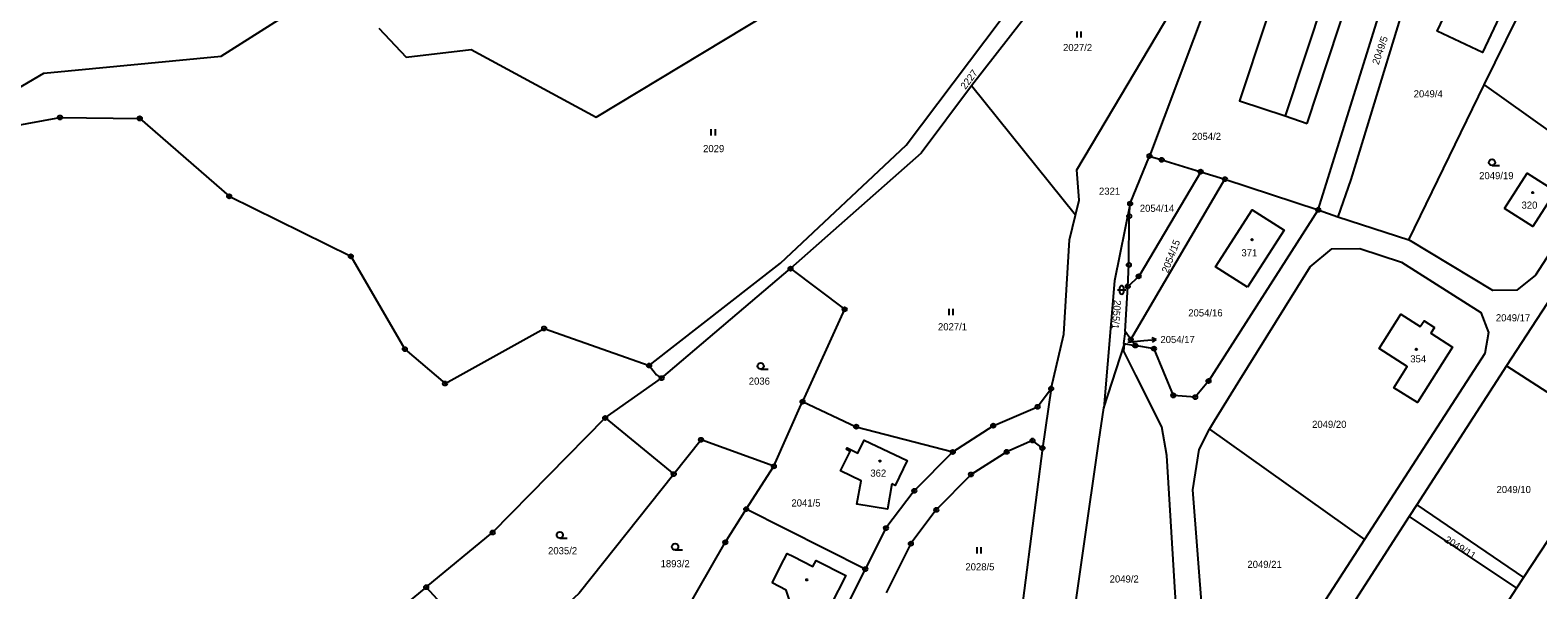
# Model space of a CAD drawing. Extents: x -725728 to -720881, y -1068679 to -1063504.
# Drawn here: x -722230.6 to -721870.1, y -1066927.5 to -1066793.7 of the extents above; entities that cross this region are included whole.
import ezdxf

# ---------------------------------------------------------------- set-up
doc = ezdxf.new("R2010")
doc.units = 0
for name, color, linetype in [('Hranice parcel', 7, 'Continuous'), ('Parcelní čísla', 7, 'Continuous'), ('Pop  PČ popisy', 7, 'Continuous'), ('Vnitřní kresba', 7, 'Continuous'), ('Značky bodu BP', 7, 'Continuous'), ('Značky budov', 7, 'Continuous'), ('Značky kultur', 7, 'Continuous')]:
    doc.layers.add(name, color=color, linetype=linetype)

msp = doc.modelspace()

# ---------------------------------------------------------------- linework, layer by layer
at = {"layer": 'Hranice parcel'}
for p, q in [((-721922.63, -1066836.68), (-721899.41, -1066761.89)), ((-721925.29, -1066815.99), (-721913.11, -1066779.13)), ((-721882.94, -1066806.81), (-721868.39, -1066777.08)), ((-721948.96, -1066786.49), (-721963.01, -1066823.81)), ((-721980.69, -1066837.95), (-722005.52, -1066807.02)), ((-721901.01, -1066843.82), (-721882.94, -1066806.81)), ((-721882.94, -1066806.81), (-721854.42, -1066827.2)), ((-721967.63, -1066835.18), (-721963.01, -1066823.81)), ((-721967.46, -1066867.65), (-721944.95, -1066829.33)), ((-721950.76, -1066827.55), (-721944.95, -1066829.33)), ((-721944.95, -1066829.33), (-721922.63, -1066836.68)), ((-721922.63, -1066836.68), (-721917.99, -1066838.37)), ((-721917.99, -1066838.37), (-721901.01, -1066843.82)), ((-721855.37, -1066839.69), (-721877.62, -1066873.98)), ((-722079.64, -1066876.89), (-722048.82, -1066850.71)), ((-721968.83, -1066865.73), (-721968.19, -1066854.99)), ((-721968.83, -1066865.73), (-721969.23, -1066868.62)), ((-721967.46, -1066867.65), (-721968.83, -1066865.73)), ((-721973.95, -1066884), (-721968.98, -1066868.8)), ((-721969.23, -1066868.62), (-721966.41, -1066869.1)), ((-721968.98, -1066868.8), (-721969.23, -1066868.62)), ((-721966.41, -1066869.1), (-721967.46, -1066867.65)), ((-722093.15, -1066886.4), (-722079.64, -1066876.89)), ((-721877.62, -1066873.98), (-721899.08, -1066907.2)), ((-721877.62, -1066873.98), (-721851.51, -1066890.84)), ((-721986.51, -1066879.38), (-721988.6, -1066893.61)), ((-722052.81, -1066897.96), (-722045.95, -1066882.51)), ((-722093.15, -1066886.4), (-722076.75, -1066899.83)), ((-721948.67, -1066889.08), (-721911.58, -1066915.49)), ((-721851.51, -1066890.84), (-721873.56, -1066924.56)), ((-721988.6, -1066893.61), (-721994.73, -1066941.28)), ((-722059.43, -1066908.21), (-722052.81, -1066897.96)), ((-722030.96, -1066922.54), (-722059.43, -1066908.21)), ((-721899.08, -1066907.2), (-721900.87, -1066909.97)), ((-721899.08, -1066907.2), (-721873.56, -1066924.56)), ((-721900.87, -1066909.97), (-721925.89, -1066948.72)), ((-721900.87, -1066909.97), (-721875.21, -1066927.07)), ((-722030.96, -1066922.54), (-722043.92, -1066948.18)), ((-722118.28, -1066946.07), (-722135.94, -1066926.86)), ((-721875.21, -1066927.07), (-721883.16, -1066939.23)), ((-721873.56, -1066924.56), (-721875.21, -1066927.07))]:
    msp.add_line(p, q, dxfattribs=at)
for points in [[(-722147.27, -1066793.24), (-722140.74, -1066800.15), (-722125.22, -1066798.38), (-722095.27, -1066814.52), (-722044.33, -1066783.71), (-722021.21, -1066769.42), (-722030.03, -1066762.5)], [(-721889.46, -1066763.79), (-721897.56, -1066772.75), (-721914.88, -1066829.38), (-721917.99, -1066838.37)], [(-722082.63, -1066873.88), (-722051.19, -1066849.38), (-722021.17, -1066821.19), (-721994.83, -1066786.15), (-721977.17, -1066766.92)], [(-721975.18, -1066768.11), (-721990.59, -1066787.83), (-722005.52, -1066807.02)], [(-721937.43, -1066767.96), (-721928.86, -1066772.59), (-721941.44, -1066810.6), (-721930.56, -1066814.23), (-721925.29, -1066815.99)], [(-722237.42, -1066809.93), (-722227.37, -1066803.97), (-722184.95, -1066799.92), (-722158.67, -1066783.22), (-722148.89, -1066791.34)], [(-721980.69, -1066837.95), (-721979.79, -1066834.37), (-721980.39, -1066827.13), (-721956.1, -1066786.15)], [(-721878.65, -1066789.13), (-721883.34, -1066799.08), (-721894.23, -1066793.96), (-721889.48, -1066784.01), (-721878.65, -1066789.13)], [(-722005.52, -1066807.02), (-722017.61, -1066823.12), (-722048.82, -1066850.71)], [(-722235.29, -1066816.73), (-722223.51, -1066814.58), (-722204.43, -1066814.81), (-722183.04, -1066833.43), (-722153.96, -1066847.76), (-722141.04, -1066869.96), (-722131.43, -1066878.18), (-722107.74, -1066865.01), (-722082.63, -1066873.88)], [(-721963.01, -1066823.81), (-721960.06, -1066824.71), (-721950.76, -1066827.55)], [(-721950.76, -1066827.55), (-721965.58, -1066852.57), (-721968.19, -1066854.99)], [(-721854.42, -1066827.2), (-721870.68, -1066852.26), (-721875.18, -1066855.83), (-721880.91, -1066855.94), (-721901.01, -1066843.82)], [(-721878.11, -1066836.34), (-721872.71, -1066827.87), (-721865.93, -1066832.19), (-721871.32, -1066840.67), (-721878.11, -1066836.34)], [(-721967.63, -1066835.18), (-721971.33, -1066853.61), (-721973.95, -1066884)], [(-721968.19, -1066854.99), (-721967.92, -1066849.83), (-721967.85, -1066838.18), (-721967.63, -1066835.18)], [(-721922.63, -1066836.68), (-721948.88, -1066877.59), (-721952.06, -1066881.42), (-721957.29, -1066881.02), (-721961.91, -1066869.85), (-721966.41, -1066869.1)], [(-721939.58, -1066855.17), (-721947.19, -1066850.28), (-721938.43, -1066836.66), (-721930.83, -1066841.54), (-721939.58, -1066855.17)], [(-721986.51, -1066879.38), (-721983.49, -1066866.36), (-721982.16, -1066843.85), (-721980.69, -1066837.95)], [(-721948.67, -1066889.08), (-721947.43, -1066887.09), (-721941.77, -1066877.97), (-721930.62, -1066859.99), (-721924.59, -1066850.27), (-721919.41, -1066845.99), (-721912.68, -1066845.92), (-721902.76, -1066849.19), (-721883.75, -1066861.23), (-721881.9, -1066865.97), (-721882.82, -1066870.98), (-721911.58, -1066915.49)], [(-722048.82, -1066850.71), (-722035.89, -1066860.44), (-722045.95, -1066882.51)], [(-721894.84, -1066864.77), (-721895.73, -1066866.17), (-721890.53, -1066869.45), (-721898.91, -1066882.75), (-721904.54, -1066879.21), (-721901.35, -1066874.11), (-721908.12, -1066869.84), (-721902.94, -1066861.62), (-721898.25, -1066864.58), (-721897.36, -1066863.19), (-721894.84, -1066864.77)], [(-721956.63, -1066932.03), (-721958.87, -1066895.35), (-721960.07, -1066888.51), (-721960.73, -1066887.21), (-721963.96, -1066880.76), (-721966.25, -1066876.21), (-721969.16, -1066870.41), (-721968.98, -1066868.8)], [(-722082.63, -1066873.88), (-722080.86, -1066876.11), (-722079.64, -1066876.89)], [(-722010.03, -1066894.54), (-722000.36, -1066888.25), (-721989.74, -1066883.74), (-721986.51, -1066879.38)], [(-722045.95, -1066882.51), (-722033.12, -1066888.49), (-722010.03, -1066894.54)], [(-721982.48, -1066943.21), (-721975.1, -1066892), (-721973.95, -1066884)], [(-722135.94, -1066926.86), (-722120.06, -1066913.8), (-722093.15, -1066886.4)], [(-722052.81, -1066897.96), (-722070.22, -1066891.63), (-722076.75, -1066899.83)], [(-722024.58, -1066902.19), (-722025.67, -1066908.19), (-722032.94, -1066906.99), (-722031.91, -1066901.41), (-722036.88, -1066899.04), (-722034.54, -1066894.4), (-722035.44, -1066893.96), (-722035.26, -1066893.57), (-722032.74, -1066894.79), (-722031.24, -1066891.71), (-722020.96, -1066896.61), (-722023.84, -1066902.53), (-722024.58, -1066902.19)], [(-721988.6, -1066893.61), (-721990.97, -1066891.81), (-721997.14, -1066894.51), (-722005.67, -1066899.91), (-722013.97, -1066908.38), (-722020.05, -1066916.45), (-722025.99, -1066928.22)], [(-721911.58, -1066915.49), (-721930.04, -1066944.08), (-721934.38, -1066946.25), (-721940.35, -1066945.46), (-721945.67, -1066941.98), (-721948.85, -1066937.88), (-721950.36, -1066933.5), (-721952.63, -1066903.58), (-721951.11, -1066893.93), (-721948.67, -1066889.08)], [(-722010.03, -1066894.54), (-722019.24, -1066903.82), (-722026, -1066912.73), (-722030.96, -1066922.54)], [(-722076.75, -1066899.83), (-722099.35, -1066928.25), (-722118.16, -1066945.96), (-722118.28, -1066946.07)], [(-722074.1, -1066932.97), (-722064.43, -1066916.15), (-722059.43, -1066908.21)], [(-722053.23, -1066925.84), (-722050.43, -1066920.31), (-722049.65, -1066918.78), (-722048.15, -1066919.54), (-722043.46, -1066921.92), (-722042.71, -1066920.51), (-722035.64, -1066924.09), (-722039.22, -1066931.11), (-722040.65, -1066930.38), (-722043.8, -1066936.62), (-722050.87, -1066933.09), (-722049.19, -1066929.74), (-722049.88, -1066927.55), (-722053.23, -1066925.84)], [(-722135.94, -1066926.86), (-722153.24, -1066941.08), (-722205.88, -1066990.01), (-722240.98, -1067031.53), (-722266.2, -1067063.27)]]:
    msp.add_lwpolyline(points, dxfattribs=at)
at = {"layer": 'Pop  PČ popisy'}
for p, q in [((-721968.16, -1066868.28), (-721964.38, -1066867.93)), ((-721964.38, -1066867.93), (-721961.39, -1066867.67)), ((-721961.39, -1066867.67), (-721962.43, -1066867.26)), ((-721961.39, -1066867.67), (-721962.34, -1066868.26))]:
    msp.add_line(p, q, dxfattribs=at)
at = {"layer": 'Vnitřní kresba'}
msp.add_line((-721918.38, -1066777.39), (-721930.56, -1066814.23), dxfattribs=at)
at = {"layer": 'Značky bodu BP'}
for centre, radius in [((-722223.51, -1066814.58), 0.5), ((-722223.51, -1066814.58), 0.0303), ((-722204.43, -1066814.81), 0.5), ((-722204.43, -1066814.81), 0.0303), ((-721963.01, -1066823.81), 0.5), ((-721963.01, -1066823.81), 0.0303), ((-721960.06, -1066824.71), 0.5), ((-721960.06, -1066824.71), 0.0303), ((-721950.76, -1066827.55), 0.5), ((-721950.76, -1066827.55), 0.0303), ((-721944.95, -1066829.33), 0.5), ((-721944.95, -1066829.33), 0.0303), ((-722183.04, -1066833.43), 0.5), ((-722183.04, -1066833.43), 0.0303), ((-721967.85, -1066838.18), 0.5), ((-721967.63, -1066835.18), 0.5), ((-721967.63, -1066835.18), 0.0303), ((-721922.63, -1066836.68), 0.5), ((-721922.63, -1066836.68), 0.0303), ((-721967.85, -1066838.18), 0.0303), ((-722153.96, -1066847.76), 0.5), ((-722153.96, -1066847.76), 0.0303), ((-722048.82, -1066850.71), 0.5), ((-722048.82, -1066850.71), 0.0303), ((-721967.92, -1066849.83), 0.5), ((-721967.92, -1066849.83), 0.0303), ((-721965.58, -1066852.57), 0.5), ((-721968.19, -1066854.99), 0.5), ((-721968.19, -1066854.99), 0.0303), ((-721965.58, -1066852.57), 0.0303), ((-722035.89, -1066860.44), 0.5), ((-722035.89, -1066860.44), 0.0303), ((-722107.74, -1066865.01), 0.5), ((-722107.74, -1066865.01), 0.0303), ((-722141.04, -1066869.96), 0.5), ((-722141.04, -1066869.96), 0.0303), ((-721967.46, -1066867.65), 0.5), ((-721967.46, -1066867.65), 0.0303), ((-721966.41, -1066869.1), 0.5), ((-721966.41, -1066869.1), 0.0303), ((-721961.91, -1066869.85), 0.5), ((-721961.91, -1066869.85), 0.0303), ((-722082.63, -1066873.88), 0.5), ((-722082.63, -1066873.88), 0.0303), ((-722079.64, -1066876.89), 0.5), ((-722079.64, -1066876.89), 0.0303), ((-721948.88, -1066877.59), 0.5), ((-722131.43, -1066878.18), 0.5), ((-722131.43, -1066878.18), 0.0303), ((-721986.51, -1066879.38), 0.5), ((-721986.51, -1066879.38), 0.0303), ((-721957.29, -1066881.02), 0.5), ((-721957.29, -1066881.02), 0.0303), ((-721952.06, -1066881.42), 0.5), ((-721948.88, -1066877.59), 0.0303), ((-722045.95, -1066882.51), 0.5), ((-722045.95, -1066882.51), 0.0303), ((-721989.74, -1066883.74), 0.5), ((-721989.74, -1066883.74), 0.0303), ((-721952.06, -1066881.42), 0.0303), ((-722093.15, -1066886.4), 0.5), ((-722093.15, -1066886.4), 0.0303), ((-722033.12, -1066888.49), 0.5), ((-722000.36, -1066888.25), 0.5), ((-722000.36, -1066888.25), 0.0303), ((-722070.22, -1066891.63), 0.5), ((-722070.22, -1066891.63), 0.0303), ((-722033.12, -1066888.49), 0.0303), ((-721990.97, -1066891.81), 0.5), ((-721990.97, -1066891.81), 0.0303), ((-722010.03, -1066894.54), 0.5), ((-722010.03, -1066894.54), 0.0303), ((-721997.14, -1066894.51), 0.5), ((-721997.14, -1066894.51), 0.0303), ((-721988.6, -1066893.61), 0.5), ((-721988.6, -1066893.61), 0.0303), ((-722052.81, -1066897.96), 0.5), ((-722052.81, -1066897.96), 0.0303), ((-722076.75, -1066899.83), 0.5), ((-722076.75, -1066899.83), 0.0303), ((-722005.67, -1066899.91), 0.5), ((-722005.67, -1066899.91), 0.0303), ((-722019.24, -1066903.82), 0.5), ((-722019.24, -1066903.82), 0.0303), ((-722059.43, -1066908.21), 0.5), ((-722059.43, -1066908.21), 0.0303), ((-722013.97, -1066908.38), 0.5), ((-722013.97, -1066908.38), 0.0303), ((-722120.06, -1066913.8), 0.5), ((-722026, -1066912.73), 0.5), ((-722026, -1066912.73), 0.0303), ((-722120.06, -1066913.8), 0.0303), ((-722064.43, -1066916.15), 0.5), ((-722064.43, -1066916.15), 0.0303), ((-722020.05, -1066916.45), 0.5), ((-722020.05, -1066916.45), 0.0303), ((-722030.96, -1066922.54), 0.5), ((-722030.96, -1066922.54), 0.0303), ((-722135.94, -1066926.86), 0.5), ((-722135.94, -1066926.86), 0.0303)]:
    msp.add_circle(centre, radius, dxfattribs=at)
at = {"layer": 'Značky budov'}
for centre in [(-721871.36, -1066832.54), (-721938.47, -1066843.79), (-721899.2, -1066870), (-722027.46, -1066896.71), (-722044.95, -1066925.1)]:
    msp.add_circle(centre, 0.175, dxfattribs=at)
at = {"layer": 'Značky kultur'}
for p, q in [((-721980.31, -1066795.51), (-721980.31, -1066794.01)), ((-721979.31, -1066795.51), (-721979.31, -1066794.01)), ((-722067.77, -1066818.89), (-722067.77, -1066817.39)), ((-722066.77, -1066818.89), (-722066.77, -1066817.39)), ((-721881.08, -1066826.06), (-721879.33, -1066826.06)), ((-721970.65, -1066855.81), (-721968.65, -1066855.81)), ((-721970.15, -1066855.31), (-721970.15, -1066856.31)), ((-721969.15, -1066856.31), (-721969.15, -1066855.31)), ((-722010.91, -1066861.84), (-722010.91, -1066860.34)), ((-722009.91, -1066861.84), (-722009.91, -1066860.34)), ((-722055.95, -1066874.76), (-722054.2, -1066874.76)), ((-722103.98, -1066915.13), (-722102.23, -1066915.13)), ((-722076.42, -1066917.95), (-722074.67, -1066917.95)), ((-722004.22, -1066918.78), (-722004.22, -1066917.28)), ((-722003.22, -1066918.78), (-722003.22, -1066917.28))]:
    msp.add_line(p, q, dxfattribs=at)
for centre in [(-721881.08, -1066825.31), (-722055.95, -1066874.01), (-722103.98, -1066914.38), (-722076.42, -1066917.2)]:
    msp.add_circle(centre, 0.75, dxfattribs=at)
for centre, start, end in [((-721969.65, -1066855.31), 0, 180), ((-721969.65, -1066856.31), 180, 359.9879)]:
    msp.add_arc(centre, 0.5, start, end, dxfattribs=at)

# ---------------------------------------------------------------- texts
at = {"layer": 'Parcelní čísla'}
for s, p in [('2027/2', (-721983.67, -1066798.71)), ('2049/4', (-721899.83, -1066809.78)), ('2054/2', (-721952.85, -1066819.95)), ('2029', (-722069.73, -1066822.88)), ('2049/19', (-721884.17, -1066829.34)), ('2321', (-721975.07, -1066833.05)), ('2054/14', (-721965.31, -1066837.14)), ('320', (-721874.04, -1066836.38)), ('371', (-721941.02, -1066847.78)), ('2054/16', (-721953.73, -1066862.14)), ('2049/17', (-721880.18, -1066863.31)), ('2027/1', (-722013.57, -1066865.46)), ('2054/17', (-721960.39, -1066868.51)), ('354', (-721900.64, -1066873.13)), ('2036', (-722058.81, -1066878.45)), ('2049/20', (-721924.12, -1066888.78)), ('362', (-722029.74, -1066900.44)), ('2049/10', (-721880.02, -1066904.36)), ('2041/5', (-722048.61, -1066907.57)), ('2035/2', (-722106.8, -1066918.99)), ('1893/2', (-722079.89, -1066922.09)), ('2049/21', (-721939.59, -1066922.25)), ('2028/5', (-722007.02, -1066922.83)), ('2049/2', (-721972.52, -1066925.74))]:
    msp.add_text(s, height=1.7, dxfattribs=at).set_placement(p)
for s, rotation, p in [('2049/5', 71, (-721908.21, -1066802.09)), ('2227', 53, (-722006.99, -1066808.01)), ('2054/15', 69, (-721958.57, -1066851.89)), ('2055/1', 265, (-721971.44, -1066858.17)), ('2049/11', 328, (-721892.6, -1066915.93))]:
    msp.add_text(s, height=1.7, rotation=rotation, dxfattribs=at).set_placement(p)

doc.saveas('drawing.dxf')
